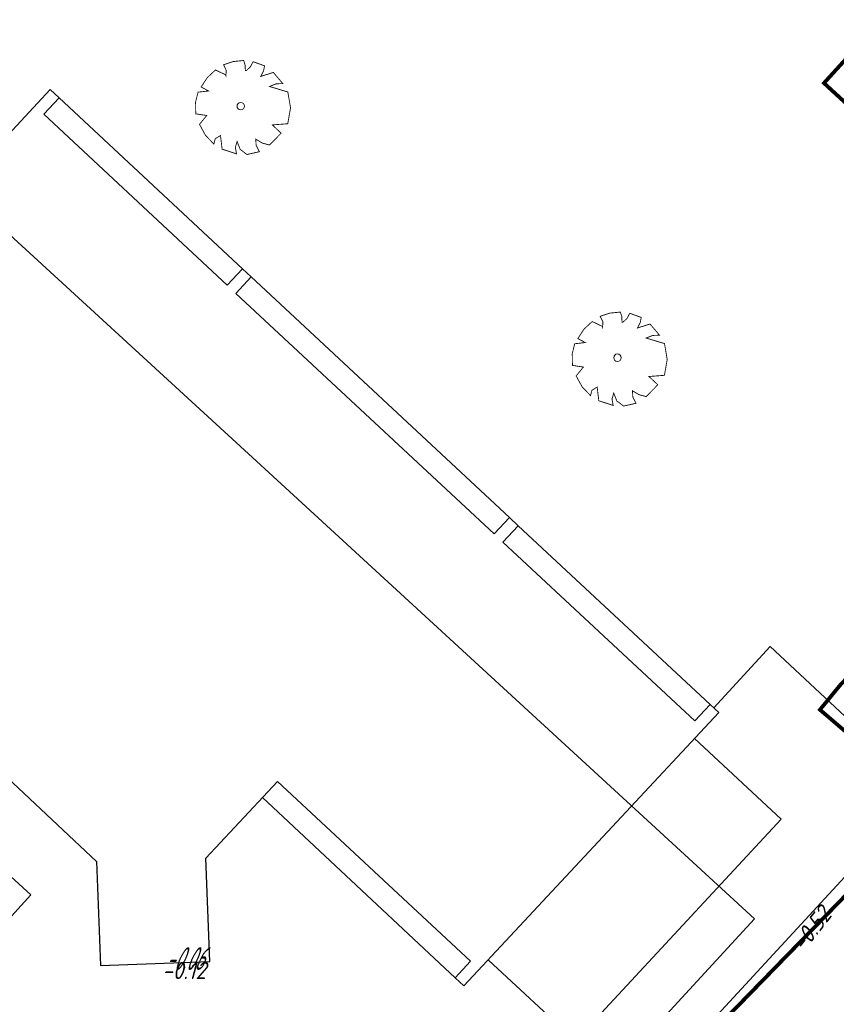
# Model space of a CAD drawing. Header units: metres. Extents: x 111546 to 149831, y 498798 to 507863.
# Tile 743 of 1056: x 111838 to 111859, y 501674 to 501700. Entities that reach past the tile are written whole.
import ezdxf
from ezdxf.enums import TextEntityAlignment as Align

# ---------------------------------------------------------------- set-up
doc = ezdxf.new("R2010")
doc.units = ezdxf.units.M
for name, color, linetype in [('0-bs-hoogte dorpel', 130, 'Continuous'), ('0-hoogte mv-bestaand', 253, 'Continuous'), ('0-werkgrens', 210, 'FENCELINE1'), ('3-vw-HV-304010-Opbreken tegels-opp', 150, 'AI-KADASTRAAL'), ('B01_HOOFDGEBOUW', 1, 'Continuous'), ('B16_LUIFEL', 10, 'Continuous'), ('Q26_BOOM', 252, 'Continuous'), ('T02_RASTER', 252, 'Continuous'), ('V03_KNTTEGELPAD', 252, 'Continuous')]:
    doc.layers.add(name, color=color, linetype=linetype)
doc.layers.add('0-kadastrale percelen', color=253, linetype='AI-KADASTRAAL', lineweight=9)
doc.layers.add('3-nw-maatvoering', color=181, linetype='Continuous', lineweight=15)
doc.styles.get("Standard").update_dxf_attribs({"font": 'isocp-ie.shx'})
doc.styles.add('veysel', font='isocp-ie.shx', dxfattribs={"height": 0.1})
doc.styles.add('Zaanstad', font='ARIALN.TTF')
doc.linetypes.add('AI-KADASTRAAL', pattern='A,5.5,-2,["K",Standard,S=1.8,R=0,X=0,Y=-0.9],-2,5.5,-2,[5,NLCS.SHX,S=0.75,R=0,X=0,Y=0],-2', length=19)
doc.linetypes.add('FENCELINE1', pattern='A,6.35,-2.54,[133,ltypeshp.shx,S=2.54,R=0,X=-2.54,Y=0],-2.54,25.4', length=36.83)
doc.dimstyles.new('1-250', dxfattribs={"dimscale": 0.25, "dimtxt": 2, "dimasz": 2, "dimexe": 1, "dimexo": 1, "dimgap": 0.5, "dimtad": 1, "dimzin": 0, "dimdsep": 46, "dimtxsty": 'Zaanstad', "dimcen": 0, "dimclrd": 256, "dimclre": 256, "dimclrt": 256, "dimadec": 0, "dimazin": 0, "dimtfac": 1, "dimtofl": 0, "dimtmove": 0, "dimatfit": 3, "dimfxl": 1, "dimtfill": 1, "dimtolj": 1, "dimtzin": 0, "dimlwd": -1, "dimlwe": -1, "dimarcsym": 0})

# ---------------------------------------------------------------- blocks, each defined once
blk = doc.blocks.new('Q26')
at = {"linetype": 'Continuous', "lineweight": 20, "const_width": 0.0225}
blk.add_lwpolyline([(0.757, 0.516), (1.237, 0.371), (1.308, -0.046), (1.235, -0.463), (0.83, -0.494), (1.061, -0.711), (0.757, -1.022), (0.565, -0.971), (0.395, -0.867), (0.404, -1.032), (0.49, -1.198), (0.163, -1.271), (-0.015, -1.136), (-0.097, -0.929), (-0.141, -1.084), (-0.112, -1.255), (-0.489, -1.131), (-0.532, -0.774), (-0.668, -0.854), (-0.707, -0.996), (-0.927, -0.766), (-1.083, -0.479), (-0.894, -0.246), (-1.181, -0.203), (-1.187, 0.104), (-1.122, 0.367), (-0.847, 0.398), (-1.04, 0.503), (-0.879, 0.749), (-0.663, 0.95), (-0.402, 0.826), (-0.388, 0.795), (-0.382, 0.942), (-0.452, 1.088), (-0.194, 1.172), (0.076, 1.199), (0.118, 1.07), (0.119, 0.935), (0.148, 0.935), (0.252, 1.031), (0.325, 1.167), (0.626, 1.059), (0.6, 0.925), (0.525, 0.78), (0.856, 0.885), (1.105, 0.593), (0.924, 0.584)], close=True, dxfattribs=at)
at = {"linetype": 'Continuous', "lineweight": 20}
blk.add_circle((0.001, -0.001), 0.0983, dxfattribs=at)
blk = doc.blocks.new('*D1026')
at = {"layer": '3-nw-maatvoering', "ltscale": 0.02, "transparency": 16777216}
blk.add_line((111869.069, 501661.699), (111870.624, 501659.709), dxfattribs=at)
blk.add_solid([(111870.69, 501659.761), (111870.559, 501659.658), (111870.932, 501659.315)], dxfattribs=at)
at = {"layer": 'Defpoints', "color": 0, "ltscale": 0.02, "transparency": 16777216}
for p in [(111853.489, 501681.638), (111870.932, 501659.315)]:
    blk.add_point(p, dxfattribs=at)
at = {"layer": '3-nw-maatvoering', "ltscale": 0.02, "transparency": 16777216, "insert": (111869.993, 501661.135), "char_height": 0.5, "attachment_point": 5, "rotation": 308.0044, "style": 'Zaanstad', "bg_fill": 3, "box_fill_scale": 1.1, "bg_fill_color": 256, "bg_fill_true_color": 13158600, "bg_fill_transparency": 0}
blk.add_mtext('\\A1;R28.33', dxfattribs=at)

msp = doc.modelspace()

# ---------------------------------------------------------------- hatches: boundary and pattern name
at = {"layer": '3-vw-HV-304010-Opbreken tegels-opp', "ltscale": 0.01}
h = msp.add_hatch(dxfattribs=at)
h.set_pattern_fill('GOST_GLASS', color=256, scale=0.08)
h.set_pattern_definition([(294.51638, (112010.33835, 501946.37295), (-0.2375469, -0.6359021), [0.4, -0.56]), (294.51638, (112010.27896, 501946.21397), (-0.2375469, -0.6359021), [0.16, -0.8]), (294.51638, (112010.49732, 501946.31356), (-0.2375469, -0.6359021), [0.16, -0.8])])
h.paths.add_polyline_path([(111841.3381, 501675.3316), (111842.6476, 501675.1994), (111843.0443, 501676.0501), (111841.7349, 501676.1824)], flags=9)

# ---------------------------------------------------------------- linework, layer by layer
at = {"layer": '0-kadastrale percelen', "ltscale": 0.25}
msp.add_lwpolyline([(111795.331, 501689.185), (111796.266, 501690.203), (111815.036, 501672.951), (111815.649, 501673.618), (111817.633, 501671.794), (111817.984, 501672.176), (111823.741, 501666.876), (111838.035, 501654.146), (111852.372, 501670.006), (111851.504, 501670.815), (111856.937, 501676.719), (111843.858, 501688.75), (111813.76, 501716.378)], dxfattribs=at)
at = {"layer": 'B01_HOOFDGEBOUW'}
for points in [[(111838.434, 501698.512), (111835.891, 501695.783), (111813.57, 501716.273)], [(111836.57, 501681.118), (111839.649, 501678.232), (111839.752, 501675.494), (111842.625, 501675.602), (111842.523, 501678.315), (111844.407, 501680.328), (111849.473, 501675.606), (111849.07, 501675.175), (111849.301, 501674.96), (111855.997, 501682.143), (111855.771, 501682.353), (111855.369, 501681.922), (111850.329, 501686.619), (111850.731, 501687.051), (111850.497, 501687.269), (111850.095, 501686.838), (111843.314, 501693.158), (111843.716, 501693.59), (111843.485, 501693.804), (111843.083, 501693.373), (111838.266, 501697.863), (111838.668, 501698.294), (111838.434, 501698.512)]]:
    msp.add_lwpolyline(points, dxfattribs=at)
at = {"layer": 'B16_LUIFEL'}
for p, q in [((111838.668, 501698.294), (111843.485, 501693.804)), ((111843.716, 501693.59), (111850.497, 501687.269)), ((111850.731, 501687.051), (111855.771, 501682.353)), ((111849.07, 501675.175), (111844.013, 501679.907))]:
    msp.add_line(p, q, dxfattribs=at)
at = {"layer": 'T02_RASTER', "ltscale": 0.25}
msp.add_lwpolyline([(111855.864, 501682.267), (111857.35, 501683.875), (111861.398, 501680.096), (111850.526, 501668.304), (111837.887, 501654.292), (111823.624, 501667.025)], dxfattribs=at)
at = {"layer": 'V03_KNTTEGELPAD'}
msp.add_lwpolyline([(111855.362, 501681.463), (111857.641, 501679.338), (111852.232, 501673.513), (111849.945, 501675.636)], dxfattribs=at)
msp.add_lwpolyline([(111832.162, 501676.348), (111834.817, 501673.948), (111836.914, 501676.242), (111837.926, 501677.349), (111835.298, 501679.751)], close=True, dxfattribs=at)

# ---------------------------------------------------------------- block references
at = {"layer": 'Q26_BOOM'}
for p in [(111843.44, 501698.078), (111853.335, 501691.467)]:
    msp.add_blockref('Q26', p, dxfattribs=at)

# ---------------------------------------------------------------- texts
at = {"layer": '0-bs-hoogte dorpel', "oblique": 25, "width": 0.6}
msp.add_text('-0.06', height=0.6, rotation=360, dxfattribs=at).set_placement((111841.9482, 501675.3775), align=Align.CENTER)
at = {"layer": '0-hoogte mv-bestaand', "style": 'veysel', "oblique": 15}
for s, rotation, p in [('-0.52', 52, (111858.6062, 501676.3177)), ('-0.12', 360, (111841.9513, 501675.1383))]:
    msp.add_text(s, height=0.45, rotation=rotation, dxfattribs=at).set_placement(p, align=Align.CENTER)

# ---------------------------------------------------------------- next in the draw order: dimensions: what is measured, and where the dimension line sits
at = {"layer": '3-nw-maatvoering', "ltscale": 0.02}
dim = msp.add_radius_dim(center=(111853.4894, 501681.6377), mpoint=(111870.9323, 501659.3153), dimstyle='1-250', dxfattribs=at)
dim.commit()
dim.dimension.update_dxf_attribs({"geometry": '*D1026', "text_midpoint": (111869.693, 501660.9013), "dimtype": 164})

# ---------------------------------------------------------------- next in the draw order: linework, layer by layer
at = {"layer": '0-werkgrens', "ltscale": 0.1}
msp.add_lwpolyline([(111862.6996, 501703.0078, 0.1, 0.1, 0), (111858.7613, 501698.6832, 0.1, 0.1, 0), (111866.9249, 501691.1813, 0.1, 0.1, 0), (111859.1759, 501682.85, 0.1, 0.1, 0), (111858.6556, 501682.2166, 0.1, 0.1, 0), (111858.6556, 501682.2166, 0.1, 0.1, 0), (111861.6124, 501679.6833, 0.1, 0.1, 0), (111852.3302, 501670.1503, 0.1, 0.1, 0), (111852.5466, 501669.7858, 0.1, 0.1, 0), (111837.848, 501653.755, 0.1, 0.1, 0), (111837.3327, 501654.228, 0.1, 0.1, 0), (111833.3888, 501649.9311, 0.1, 0.1, 0), (111836.1958, 501647.3512, 0.1, 0.1, 0), (111826.224, 501636.77, 0.1, 0.1, 0), (111834.3739, 501629.5072, 0.1, 0.1, -0.4039351), (111834.533, 501624.0148, 0.1, 0.1, 0)], format="xyseb", dxfattribs=at)

doc.saveas('drawing.dxf')
